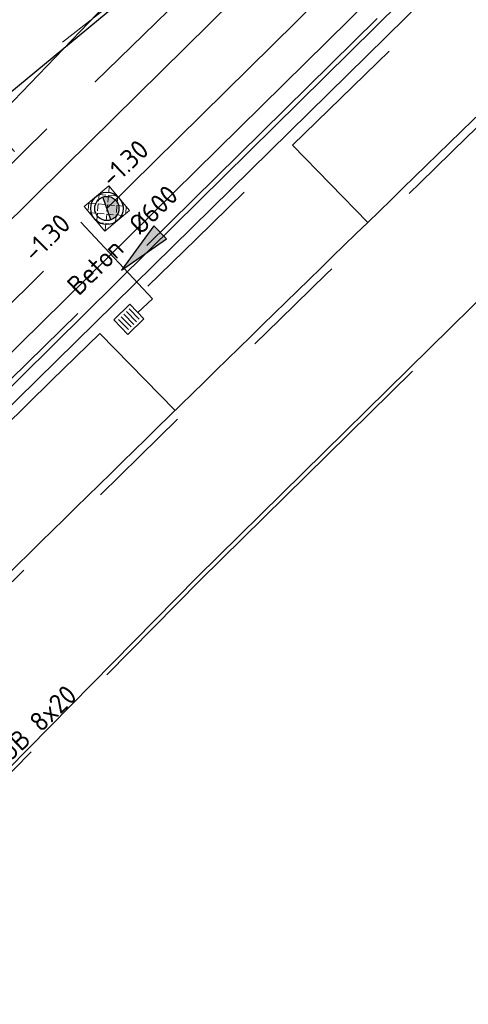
# Model space of a CAD drawing. Header units: metres. Extents: x 92403 to 95147, y 464428 to 465602.
# Tile 496 of 568: x 93325.23 to 93333.56, y 465141.32 to 465159.58. Entities that reach past the tile are written whole.
import ezdxf
from ezdxf.enums import TextEntityAlignment as Align

# ---------------------------------------------------------------- set-up
doc = ezdxf.new("R2010")
doc.units = ezdxf.units.M
for name, pattern in [('DASHED', [0.75, 0.5, -0.25]), ('RI-DRAINAGE', [19.2, 6, -1.8, 1.8, -1.8, 2.4, -1.8, 1.8, -1.8]), ('RI-GWA', [18.45, 6, -1.8, 1.75, -1.8, 1.75, -1.8, 1.75, -1.8]), ('RI-HWA_KOLKAANSLUITING', [4.3, 2.5, -1.8]), ('VH-OPSLUITBAND_80X200', [14, 8, -2, 2, -2]), ('VH-TROTTOIRBAND', [15, 5, -2, 2, -2, 2, -2])]:
    doc.linetypes.add(name, pattern=pattern)
doc.layers.get('0').update_dxf_attribs({"linetype": 'CONTINUOUS'})
for name, color, linetype, lineweight in [('B-OI-RI-DRAINAGE_BOB-S', 90, 'CONTINUOUS', 25), ('B-WE-RI-GWA_STROOMRICHTING-S', 30, 'CONTINUOUS', 25), ('B-WE-VH-VERHARDING_FUNDERING-G', 252, 'CONTINUOUS', 18), ('N-RO-VW-MARKERING-G', 7, 'CONTINUOUS', 9), ('N-WE-GW-ONTGRAVING-V', 2, 'CONTINUOUS', 30), ('N-WE-RI-HWA_KOLK_STRAATKOLK-S', 150, 'CONTINUOUS', 25), ('N-WE-RI-HWA_KOLKAANSLUITING-G', 150, 'RI-HWA_KOLKAANSLUITING', 25), ('N-WE-VH-KANTOPSLUITING_OPSLUITBAND_80X200-G', 7, 'VH-OPSLUITBAND_80X200', 35), ('N-WE-VH-KANTOPSLUITING_TROTTOIRBAND-G', 7, 'VH-TROTTOIRBAND', 35), ('N-WE-VH-KANTOPSLUITING_TROTTOIRBAND_130 150-T18', 10, 'CONTINUOUS', 18), ('N-WE-VH-KANTOPSLUITING_VOORKANTBAND-G', 50, 'CONTINUOUS', 35), ('V-WE-RI-VOLSCHUIMEN-G', 130, 'CONTINUOUS-V', 35)]:
    doc.layers.add(name, color=color, linetype=linetype, lineweight=lineweight)
for name, color, linetype, lineweight, true_color in [('B-OI-RI-GWA_TRANSPORTLEIDING-G', 7, 'RI-GWA', 18, 0xff8400), ('N-OI-RI-DRAINAGE_DRAIN_PVC-G', 7, 'RI-DRAINAGE', 18, 0x00ff04), ('N-WE-RI-DRAINAGE_PUT-S', 7, 'CONTINUOUS', 5, 0x00ff04), ('N-WE-RI-DRAINAGE_PUTRAND-S', 7, 'CONTINUOUS', 5, 0x00ff04)]:
    doc.layers.add(name, color=color, linetype=linetype, lineweight=lineweight, true_color=true_color)
doc.styles.add('NLCS-ISO', font='NLCS-ISO.ttf')
doc.styles.add('NLCS-ISO-M200-T18', font='NLCS-ISO.ttf', dxfattribs={"height": 0.36})
doc.linetypes.add('CONTINUOUS-V', pattern='A,3.5,[24,NLCS.SHX,S=0.5,R=0,X=0,Y=0],3.5', length=7)

# ---------------------------------------------------------------- blocks, each defined once
blk = doc.blocks.new('Putdeksel 600x600')
at = {"ltscale": 0.1}
h = blk.add_hatch(dxfattribs=at)
h.set_pattern_fill('ANGLE', color=8, scale=0.025, angle=45)
h.set_pattern_definition([(45, (-93679.67512, -463937.87647), (-0.123478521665, 0.123478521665), [0.127, -0.047625]), (135, (-93679.67512, -463937.87647), (-0.123478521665, -0.123478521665), [0.127, -0.047625])])
h.paths.add_polyline_path([(-0.3, -0.3), (0.3, -0.3), (0.3, 0.3), (-0.3, 0.3)])
at = {"color": 250, "ltscale": 0.1}
blk.add_lwpolyline([(-0.3, -0.3), (0.3, -0.3), (0.3, 0.3), (-0.3, 0.3)], close=True, dxfattribs=at)
blk = doc.blocks.new('STRAATKOLK 415X375')
at = {"layer": 'N-WE-RI-HWA_KOLK_STRAATKOLK-S', "flags": 128}
blk.add_lwpolyline([(-0.415, 0), (0, 0), (0, 0.375), (-0.415, 0.375)], close=True, dxfattribs=at)
for points in [[(-0.344, 0.055), (-0.344, 0.32)], [(-0.275, 0.055), (-0.275, 0.32)], [(-0.207, 0.055), (-0.207, 0.32)], [(-0.137, 0.055), (-0.137, 0.32)], [(-0.068, 0.055), (-0.068, 0.32)]]:
    blk.add_lwpolyline(points, dxfattribs=at)
blk = doc.blocks.new('SRI-DRAIN_PUT_DOORSPUIT-SO')
at = {"lineweight": -3}
blk.add_hatch(color=256, dxfattribs=at).paths.add_polyline_path([(1.5, 0, 0.267949), (0.75, 1.3), (-0.75, -1.3, 0.57735)])
blk.add_line((-0.75, -1.3), (0.75, 1.3), dxfattribs=at)
for radius in [2, 1.5]:
    blk.add_circle((0, 0), radius, dxfattribs=at)
blk = doc.blocks.new('SRI-BOB-SO')
at = {"color": 0, "ltscale": 0.1, "style": 'NLCS-ISO'}
blk.add_attdef('B.O.B.', text='', height=1.8, dxfattribs=at).set_placement((0.053, -0.02), align=Align.BOTTOM_CENTER)
blk = doc.blocks.new('*U398')
at = {"ltscale": 0.1}
blk.add_hatch(color=256, dxfattribs=at).paths.add_polyline_path([(-2.5, 0), (2.5, -0.833), (2.5, 0.833)])
at = {"ltscale": 0.1, "flags": 128}
blk.add_lwpolyline([(-2.5, 0), (2.5, -0.833), (2.5, 0.833)], close=True, dxfattribs=at)
at = {"ltscale": 0.1, "style": 'NLCS-ISO'}
for tag, p in [('MAT', (-1, 0.5)), ('BOBL', (-114.065, 0))]:
    blk.add_attdef(tag, text='', height=1.8, dxfattribs=at).set_placement(p, align=Align.BOTTOM_RIGHT)
for tag, p in [('DIA', (1, 0.5)), ('BOBR', (112.822, 0))]:
    blk.add_attdef(tag, text='', height=1.8, dxfattribs=at).set_placement(p, align=Align.BOTTOM_LEFT)
blk.add_attdef('JVA', text='', height=1.8, dxfattribs=at).set_placement((0, -1), align=Align.TOP_CENTER)

msp = doc.modelspace()

# ---------------------------------------------------------------- linework, layer by layer
at = {"layer": 'B-OI-RI-GWA_TRANSPORTLEIDING-G'}
msp.add_lwpolyline([(93446.043344, 465256.115521), (93414.928619, 465230.784301), (93385.545, 465207.335), (93345.02, 465172.545), (93309.939, 465138.03), (93281.489, 465106.16), (93272.55, 465095.75), (93246.12, 465056.88), (93231.409, 465035.78), (93221.1, 465020.839), (93190.047, 464975.644), (93154.17, 464931), (93110.8, 464886.38), (93068.919, 464854.632), (93060.958017, 464850.622994)], dxfattribs=at)
at = {"layer": 'B-WE-VH-VERHARDING_FUNDERING-G', "lineweight": 13, "flags": 128}
for points in [[(93445.822371, 465256.386945), (93414.70897, 465231.056803), (93385.321779, 465207.604651), (93344.783003, 465172.802825), (93309.685451, 465138.27154), (93281.225658, 465106.390569), (93272.271639, 465095.963079), (93245.831721, 465057.078493), (93231.121404, 465035.979473), (93220.811724, 465021.037488), (93189.76596, 464975.853018), (93153.907518, 464931.232111), (93110.567471, 464886.642928), (93068.733035, 464854.930226), (93060.800581, 464850.935601)], [(93446.264317, 465255.844097), (93415.148269, 465230.5118), (93385.768221, 465207.065349), (93345.256997, 465172.287175), (93310.192549, 465137.78846), (93281.752342, 465105.929431), (93272.828361, 465095.536921), (93246.408279, 465056.681507), (93231.696596, 465035.580527), (93221.388276, 465020.640512), (93190.32804, 464975.434982), (93154.432482, 464930.767889), (93111.032529, 464886.117072), (93069.104965, 464854.333774), (93061.115419, 464850.310399)]]:
    msp.add_lwpolyline(points, dxfattribs=at)
at = {"layer": 'N-OI-RI-DRAINAGE_DRAIN_PVC-G', "flags": 128}
for points in [[(93326.848571, 465156.081443), (93345.817405, 465174.791729)], [(93307.756114, 465137.200047), (93326.848571, 465156.081443)]]:
    msp.add_lwpolyline(points, dxfattribs=at)
at = {"layer": 'N-RO-VW-MARKERING-G', "linetype": 'DASHED', "ltscale": 5, "flags": 128}
for points in [[(93337.477475, 465164.212224, 0.002421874), (93323.145307, 465150.262794)], [(93330.940866, 465163.02968), (93316.123368, 465151.381168, 0.001119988), (93315.180406, 465150.672864)], [(93331.109462, 465162.785964, 0.002415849), (93316.826859, 465148.809939)]]:
    msp.add_lwpolyline(points, format="xyb", dxfattribs=at)
for points in [[(93330.294499, 465157.254864), (93331.689446, 465155.821643)], [(93326.715669, 465153.763158), (93328.114083, 465152.333319)]]:
    msp.add_lwpolyline(points, dxfattribs=at)
at = {"layer": 'N-WE-GW-ONTGRAVING-V', "flags": 128}
msp.add_lwpolyline([(93403.426947, 465181.733642), (93388.936499, 465199.436043), (93383.626715, 465205.690746), (93348.152106, 465176.718038), (93350.367437, 465173.965667), (93349.986033, 465173.641994), (93373.790967, 465143.453099), (93372.907063, 465142.756112), (93387.855532, 465125.380409), (93386.187779, 465123.945627), (93367.908643, 465145.192808), (93350.36486, 465167.077422), (93350.509806, 465167.216653), (93345.847636, 465173.276479), (93327.621033, 465155.298307), (93312.871386, 465140.711711), (93314.151293, 465139.169531), (93313.777648, 465138.836642), (93346.083816, 465098.82423), (93343.292956, 465096.57956), (93358.90146, 465077.109146)], dxfattribs=at)
msp.add_lwpolyline([(93311.461033, 465142.411069), (93326.075089, 465156.863572), (93339.920078, 465170.519853), (93309.205015, 465145.129382)], close=True, dxfattribs=at)
at = {"layer": 'N-WE-RI-HWA_KOLKAANSLUITING-G', "flags": 128}
msp.add_lwpolyline([(93323.428407, 465158.962985), (93327.696634, 465154.406436), (93327.422895, 465154.151528)], dxfattribs=at)
at = {"layer": 'N-WE-VH-KANTOPSLUITING_OPSLUITBAND_80X200-G', "flags": 128}
msp.add_lwpolyline([(93348.337639, 465158.729888), (93347.95749, 465159.199659), (93350.534, 465161.257), (93348.727, 465163.511), (93348.551, 465163.727), (93348.358, 465163.928), (93348.148, 465164.111), (93347.923, 465164.275), (93347.874, 465164.305), (93347.685, 465164.419), (93347.435, 465164.543), (93347.175, 465164.645), (93346.908, 465164.724), (93346.635, 465164.779), (93346.359, 465164.811), (93346.08, 465164.82), (93345.802, 465164.804), (93345.526, 465164.765), (93345.255, 465164.702), (93344.99, 465164.616), (93344.733, 465164.507), (93344.487, 465164.377), (93344.253, 465164.226), (93344.032, 465164.056), (93342.76, 465162.848), (93334.461, 465154.973), (93328.58, 465149.186), (93316.108722, 465136.526273), (93316.863761, 465134.690373)], dxfattribs=at)
at = {"layer": 'N-WE-VH-KANTOPSLUITING_TROTTOIRBAND-G', "lineweight": 15, "flags": 128}
msp.add_lwpolyline([(93344.317579, 465170.454618), (93341.41067, 465167.785628, 0.000037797), (93341.185417, 465167.569587, 0.000550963), (93337.905647, 465164.416534, 0.414277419), (93337.897804, 465163.992297), (93338.765263, 465163.092356, -0.414149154), (93338.75356, 465162.456029, 0.002349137), (93324.866318, 465148.939644, -0.413852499), (93324.229984, 465148.945103), (93323.353779, 465149.836668, 0.414277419), (93322.929484, 465149.840308, 0.001529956), (93313.947998, 465140.955491)], format="xyb", dxfattribs=at)
at = {"layer": 'N-WE-VH-KANTOPSLUITING_VOORKANTBAND-G', "linetype": 'Continuous', "lineweight": 15, "flags": 128}
msp.add_lwpolyline([(93350.949106, 465176.747014), (93344.319631, 465170.660138), (93341.308024, 465167.895019, 0.000037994), (93341.08158, 465167.677836, 0.000550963), (93337.801571, 465164.524554, 0.414277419), (93337.789807, 465163.888197), (93338.657266, 465162.988257, -0.414149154), (93338.649453, 465162.564019, 0.002349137), (93324.761193, 465149.046642, -0.413852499), (93324.336899, 465149.050314), (93323.460762, 465149.941808, 0.414277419), (93322.82432, 465149.947269, 0.001517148), (93313.91715, 465141.136419), (93307.566441, 465134.766818), (93305.384773, 465132.42642, 0.002109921), (93300.751735, 465127.060789, 0.414370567), (93300.8011, 465126.426139), (93301.750991, 465125.613794, -0.415463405), (93301.783977, 465125.1907, 0.007261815), (93286.241774, 465106.459612, -0.413920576)], format="xyb", dxfattribs=at)
at = {"layer": 'N-WE-VH-KANTOPSLUITING_VOORKANTBAND-G', "linetype": 'Continuous', "lineweight": 15}
msp.add_lwpolyline([(93316.014096, 465136.544213), (93328.523446, 465149.242586), (93334.405407, 465155.030532)], dxfattribs=at)
at = {"layer": 'V-WE-RI-VOLSCHUIMEN-G'}
msp.add_line((93308.088255, 465140.406042), (93328.346546, 465161.437629), dxfattribs=at)

# ---------------------------------------------------------------- block references
at = {"layer": 'B-OI-RI-DRAINAGE_BOB-S'}
ref = msp.add_blockref('SRI-BOB-SO', (93326.202385, 465160.90321), dxfattribs=dict(at, xscale=0.2, yscale=0.2, zscale=0.2, rotation=43.68330580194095))
ref.add_attrib('B.O.B.', '-1.30', dxfattribs={"layer": '0', "ltscale": 0.1, "height": 0.36, "rotation": 43.6833058, "style": 'NLCS-ISO'}).set_placement((93327.378017, 465156.709512, 0.06), align=Align.BOTTOM_CENTER)
ref = msp.add_blockref('SRI-BOB-SO', (93324.666693, 465158.78548), dxfattribs=dict(at, xscale=0.2, yscale=0.2, zscale=0.2, rotation=45.30440162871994))
ref.add_attrib('B.O.B.', '-1.30', dxfattribs={"layer": '0', "ltscale": 0.1, "height": 0.36, "rotation": 45.3044016, "style": 'NLCS-ISO'}).set_placement((93325.935262, 465155.336113, 0.06), align=Align.BOTTOM_CENTER)
at = {"layer": 'B-WE-RI-GWA_STROOMRICHTING-S'}
ref = msp.add_blockref('*U398', (93327.4795, 465155.2875), dxfattribs=dict(at, xscale=0.2, yscale=0.2, zscale=0.2, rotation=44.53404367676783))
ref.add_attrib('MAT', 'Beton', dxfattribs={"layer": '0', "ltscale": 0.1, "height": 0.36, "rotation": 44.5340437, "style": 'NLCS-ISO'}).set_placement((93327.2668, 465155.218517), align=Align.BOTTOM_RIGHT)
ref.add_attrib('DIA', '%%C600', dxfattribs={"layer": '0', "ltscale": 0.1, "height": 0.36, "rotation": 44.5340437, "style": 'NLCS-ISO'}).set_placement((93327.551933, 465155.49905), align=Align.BOTTOM_LEFT)
at = {"layer": 'N-WE-RI-DRAINAGE_PUT-S', "xscale": 0.15, "yscale": 0.15, "zscale": 0.15, "rotation": 49.00999999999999}
msp.add_blockref('SRI-DRAIN_PUT_DOORSPUIT-SO', (93326.848571, 465156.081443), dxfattribs=at)
at = {"layer": 'N-WE-RI-DRAINAGE_PUTRAND-S', "rotation": 219.8083587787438}
msp.add_blockref('Putdeksel 600x600', (93326.848571, 465156.081443), dxfattribs=at)
at = {"layer": 'N-WE-RI-HWA_KOLK_STRAATKOLK-S', "rotation": 44.35553236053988}
msp.add_blockref('STRAATKOLK 415X375', (93327.535971, 465154.035879), dxfattribs=at)

# ---------------------------------------------------------------- texts
at = {"layer": 'N-WE-VH-KANTOPSLUITING_TROTTOIRBAND_130 150-T18', "insert": (93324.792377, 465146.050817), "char_height": 0.36, "width": 4.66934953, "attachment_point": 1, "rotation": 43.5774163, "style": 'NLCS-ISO-M200-T18'}
msp.add_mtext('OB 8x20', dxfattribs=at)

doc.saveas('drawing.dxf')
